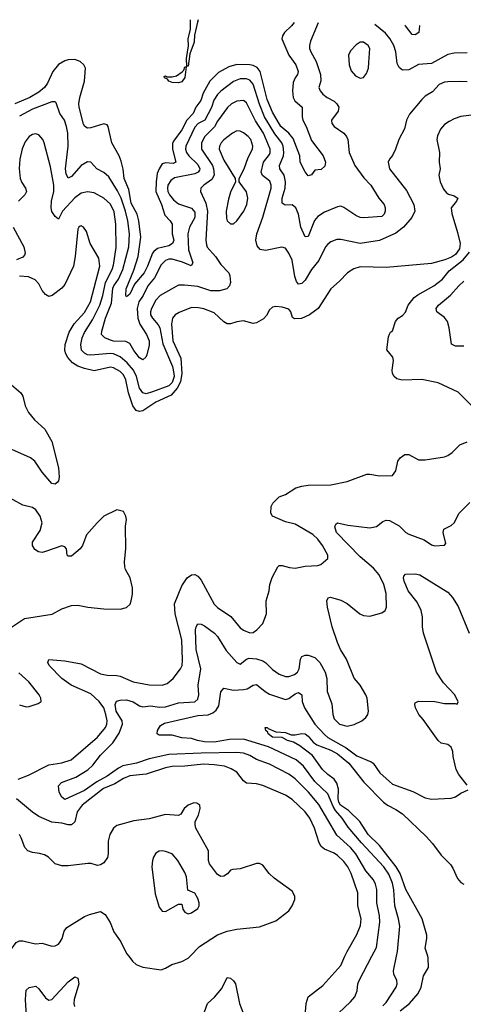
# Model space of a CAD drawing. Header units: inches. Extents: x 1552611 to 1694776, y 811966 to 917215.
# Tile 336 of 549: x 1630351 to 1633086, y 909704 to 915768. Entities that reach past the tile are written whole.
import ezdxf

# ---------------------------------------------------------------- set-up
doc = ezdxf.new("R2010")
doc.units = ezdxf.units.IN
doc.header["$MEASUREMENT"] = 0
doc.layers.add('B6930', color=7, linetype='Continuous')
doc.layers.add('B6931', color=7, linetype='Continuous')

msp = doc.modelspace()

# ---------------------------------------------------------------- linework, layer by layer
at = {"layer": 'B6930', "color": 5}
for points, elevation in [([(1631022.8, 910000), (1631046.4, 909970), (1631070, 909950.4), (1631110, 909933.1), (1631222.6, 909917.4), (1631250, 909926.4), (1631289.3, 909950), (1631350, 909967.8), (1631390, 909988.4), (1631401.4, 910000)], 820), ([(1632105.4, 909554.6), (1632116.2, 909710), (1632128.8, 909750), (1632220.6, 909819.4), (1632330, 909942.3), (1632356.2, 910000)], 780), ([(1632317.3, 909650), (1632390, 909718.6), (1632416.5, 909750), (1632431.9, 909788.1), (1632436.5, 909830), (1632444, 909850), (1632521.6, 910000)], 760), ([(1632590, 909694.3), (1632610, 909716.2), (1632671.5, 909810), (1632677.1, 909830), (1632675.1, 909850), (1632657.4, 909890), (1632654.6, 909910), (1632674.2, 910000)], 740), ([(1632696.6, 909663.4), (1632754.8, 909710), (1632807.1, 909770), (1632826, 909810), (1632840.8, 909879.2), (1632871.3, 909930), (1632869, 909990), (1632866.1, 910000)], 720), ([(1630405.3, 909434.7), (1630386.4, 909733.6), (1630390, 909792), (1630410, 909807.9), (1630450, 909815.4), (1630470, 909798.9), (1630510, 909744.4), (1630530, 909730.2), (1630550, 909733.2), (1630650, 909842.4), (1630690, 909873.8), (1630710, 909865.3), (1630716.6, 909830), (1630686, 909734), (1630684.1, 909710), (1630688.4, 909690)], 780), ([(1631480.7, 909630), (1631508.1, 909710), (1631552.5, 909747.5), (1631597.7, 909802.3), (1631630, 909868.4), (1631650, 909864.9), (1631670, 909848.8), (1631680.6, 909830), (1631705.9, 909710), (1631736.6, 909630)], 780)]:
    msp.add_lwpolyline(points, dxfattribs=dict(at, elevation=elevation))
at = {"layer": 'B6931', "color": 5}
for points, elevation in [([(1631452.2, 915767.2), (1631446.5, 915753.5), (1631427.7, 915672.2), (1631426.9, 915630), (1631400.9, 915559.1), (1631390, 915481.2), (1631382, 915482), (1631379.8, 915530), (1631391.6, 915608.4), (1631389.9, 915650), (1631404.6, 915710), (1631404.6, 915768.4)], 680), ([(1632043.1, 915752.1), (1632027.5, 915730), (1631983.3, 915690), (1631971.2, 915670), (1631967.9, 915650), (1632010, 915549.1), (1632052.8, 915490), (1632068.1, 915450), (1632062.7, 915430), (1632048.7, 915410), (1632037.9, 915382.1), (1632032.5, 915330), (1632037.3, 915290), (1632048.2, 915268.2), (1632091.4, 915230), (1632091.6, 915170), (1632097.1, 915150), (1632117.5, 915110), (1632150, 915025.2), (1632222.3, 914930), (1632236.4, 914890), (1632233.1, 914866.9), (1632210, 914845.6), (1632170, 914840.7), (1632150, 914812.3), (1632130, 914806.6), (1632110, 914831.3), (1632081, 914890), (1632077.3, 914930), (1632036.7, 915036.7), (1632009.9, 915069.9), (1631961.9, 915110), (1631910, 915199.4), (1631876.3, 915276.3), (1631832.6, 915450), (1631815, 915475), (1631790, 915486.9), (1631770, 915490.6), (1631690, 915492.6), (1631641.3, 915478.7), (1631576.9, 915443.1), (1631522.4, 915390), (1631483.1, 915316.8), (1631468.4, 915270), (1631437.7, 915230), (1631421.1, 915190), (1631381.9, 915150), (1631350, 915089.9), (1631298.8, 915021.2), (1631293.3, 915006.7), (1631292.1, 914970), (1631313.7, 914890), (1631296.7, 914883.3), (1631250, 914886.2), (1631230, 914881.6), (1631210, 914850.7), (1631199, 914821), (1631191.4, 914770), (1631190.6, 914710), (1631225.1, 914630), (1631245, 914565), (1631278.5, 914530), (1631290.1, 914510.1), (1631291.3, 914450), (1631300.4, 914410), (1631293.6, 914390), (1631270, 914376.2), (1631201.4, 914358.6), (1631178.3, 914341.7), (1631169.4, 914330.6), (1631139.3, 914250), (1631117.8, 914210), (1631059.6, 914140.4), (1631030, 914077.4), (1631010, 914061.3), (1631005.5, 914070), (1631007.5, 914110), (1631054.5, 914225.5), (1631080.5, 914310), (1631097.1, 914430), (1631085.5, 914530), (1631075.3, 914570), (1631037.5, 914637.5), (1631023.2, 914723.2), (1630995, 914790), (1630988.3, 914848.2), (1630976.7, 914896.7), (1630964, 914930), (1630918.5, 915010), (1630897.1, 915110), (1630890, 915120.4), (1630870, 915126.2), (1630790, 915102.2), (1630770, 915101.1), (1630751.6, 915111.6), (1630744.1, 915124.1), (1630717.2, 915230), (1630716.1, 915250), (1630722.2, 915290), (1630749.9, 915390), (1630757, 915470), (1630746.1, 915490), (1630724.6, 915510), (1630690, 915523.7), (1630650, 915521.4), (1630630, 915515.3), (1630590, 915492.5), (1630555.4, 915450), (1630521.8, 915378.2), (1630503.6, 915350), (1630470, 915321.1), (1630414, 915290), (1630320.2, 915250)], 720), ([(1632190.5, 915748.3), (1632143.8, 915636.2), (1632137.2, 915610), (1632137.9, 915590), (1632145, 915570), (1632178.2, 915510), (1632205, 915430), (1632207.8, 915392.2), (1632196.1, 915350), (1632202.4, 915330), (1632219, 915310), (1632245.7, 915290), (1632290, 915266.2), (1632307.1, 915250), (1632318.2, 915230), (1632314.4, 915205.6), (1632273.6, 915150), (1632275.2, 915130), (1632290.2, 915110.2), (1632350.2, 915070.2), (1632366, 915050), (1632373.4, 915030), (1632382, 914950), (1632417.5, 914870), (1632473.5, 914793.5), (1632516.4, 914750), (1632564.9, 914670), (1632598.9, 914630), (1632604.7, 914610), (1632603.8, 914590), (1632597.1, 914570), (1632582.7, 914557.3), (1632470, 914548.1), (1632450, 914550.7), (1632423, 914563), (1632350, 914612), (1632330, 914619.2), (1632310, 914616.4), (1632230, 914582.3), (1632190, 914555.8), (1632169.1, 914530.9), (1632130, 914434), (1632110, 914431.8), (1632083.8, 914490), (1632069.9, 914570), (1632053.6, 914610), (1632030, 914627.5), (1631987, 914627), (1631970, 914638), (1631969.2, 914669.2), (1631987.6, 914730), (1631990.4, 914770), (1631982.2, 914810), (1631955.6, 914850), (1631952.6, 914870), (1631977.3, 914930), (1631980.1, 914950), (1631976, 914990), (1631967.4, 915010), (1631924.7, 915064.7), (1631859.2, 915170), (1631828.7, 915248.7), (1631790, 915370.6), (1631770, 915395.2), (1631750, 915404.9), (1631710, 915405), (1631670, 915387.5), (1631590, 915327.4), (1631570, 915307.1), (1631548, 915272), (1631532.9, 915227.1), (1631492.1, 915150), (1631450.6, 915129.4), (1631430, 915107), (1631375.9, 914990), (1631374, 914970), (1631379.2, 914950), (1631393.2, 914930), (1631450, 914876.4), (1631462.2, 914850), (1631458.8, 914841.2), (1631451.7, 914830), (1631430, 914819.7), (1631305, 914795), (1631281.9, 914778.1), (1631264.2, 914750), (1631261.3, 914730), (1631265.1, 914710), (1631274.3, 914690), (1631299, 914659), (1631330, 914633.5), (1631410, 914607.8), (1631430, 914582.6), (1631430.5, 914550), (1631397.5, 914490), (1631387.5, 914450), (1631391.5, 914350), (1631418, 914270), (1631407.9, 914252.1), (1631354.2, 914274.2), (1631290, 914293.4), (1631270, 914293.3), (1631250, 914286.3), (1631222.3, 914257.7), (1631181.2, 914178.8), (1631140.8, 914130), (1631112, 914070), (1631085.9, 914030), (1631075.6, 913990), (1631079.5, 913930), (1631092.6, 913892.6), (1631132.1, 913830), (1631150.1, 913789.9), (1631150, 913764), (1631135.1, 913704.9), (1631128.5, 913690), (1631110, 913674.3), (1631090, 913686.6), (1631053.7, 913730), (1631030, 913773.5), (1631006.2, 913786.2), (1630930, 913788.4), (1630910, 913793.7), (1630875.6, 913810), (1630855.7, 913830), (1630856.4, 913850), (1630879.3, 913930), (1630916.5, 914023.5), (1630925.8, 914114.2), (1630931.1, 914130), (1630959.7, 914170), (1630985.9, 914230), (1631024.5, 914370), (1631027.7, 914450), (1631017.2, 914530), (1631003.5, 914590), (1630976.3, 914670), (1630954.7, 914714.7), (1630900.7, 914800.7), (1630870, 914827), (1630827.4, 914850), (1630790, 914890.9), (1630770, 914893.3), (1630730, 914870.6), (1630670, 914802.2), (1630650, 914793.3), (1630638.3, 914818.3), (1630633.9, 914850), (1630649.4, 914990), (1630647.6, 915070), (1630639.9, 915110), (1630626.9, 915150), (1630599.3, 915190), (1630575.5, 915255.5), (1630570, 915262), (1630550, 915262), (1630430, 915216.4), (1630350, 915174.7)], 740), ([(1633110, 915564.7), (1633030, 915561.5), (1632990, 915554.2), (1632890, 915497.7), (1632810, 915491.8), (1632750, 915458.8), (1632710, 915458), (1632690, 915473.6), (1632679, 915499), (1632669.3, 915570), (1632657.2, 915610), (1632632.8, 915652.8), (1632605.2, 915685.2), (1632539.9, 915739.4)], 740), ([(1632817.7, 915732.3), (1632816.5, 915730), (1632811.3, 915688.7), (1632790, 915675.1), (1632770, 915678), (1632730, 915729.7), (1632727.6, 915734.6)], 720), ([(1633110, 915385.6), (1633070, 915388.7), (1632990, 915385.7), (1632970, 915383.4), (1632936, 915370), (1632896, 915324), (1632850, 915296.8), (1632830, 915277.6), (1632754.4, 915185.6), (1632736.6, 915150), (1632723, 915097), (1632689, 915031), (1632667.2, 914970), (1632650, 914932.7), (1632630.6, 914910), (1632623, 914890), (1632630.4, 914850), (1632735.5, 914715.5), (1632780.7, 914630), (1632787.7, 914590), (1632768.9, 914550), (1632717.7, 914490), (1632670, 914452.9), (1632570, 914408.2), (1632450, 914390.8), (1632330, 914415.4), (1632305.8, 914414.2), (1632270, 914400.4), (1632250, 914386.3), (1632236.9, 914370), (1632195.1, 914284.9), (1632150, 914229.9), (1632110, 914164.1), (1632090, 914143.9), (1632070, 914139.7), (1632056.8, 914156.8), (1632046.9, 914186.9), (1632030, 914287.8), (1632010, 914331.5), (1631990, 914360.5), (1631967.3, 914367.2), (1631866.4, 914346.4), (1631834, 914354), (1631816, 914376), (1631807.3, 914410), (1631812.6, 914450), (1631850, 914553.1), (1631901.5, 914730), (1631901.6, 914750), (1631893.4, 914773.4), (1631848, 914808), (1631839.6, 914830), (1631853.6, 914890), (1631890, 914938.6), (1631895.5, 914950), (1631896, 914970), (1631853.8, 915070), (1631805.6, 915145.6), (1631750, 915257.4), (1631730, 915269.8), (1631690, 915266.9), (1631656.9, 915250), (1631631.8, 915228.2), (1631570, 915143.7), (1631551.7, 915108.3), (1631493, 915050), (1631471, 915010), (1631471, 914970), (1631539.3, 914870), (1631546.5, 914850), (1631550.1, 914810), (1631536.1, 914783.9), (1631486.7, 914750), (1631467.1, 914730), (1631465.4, 914710), (1631498.5, 914638.5), (1631509.2, 914590), (1631498.4, 914410), (1631501.7, 914381.7), (1631507.4, 914367.4), (1631558.6, 914310), (1631590, 914261.7), (1631640.3, 914210), (1631647.2, 914190), (1631650.6, 914150), (1631644.9, 914130), (1631628.3, 914111.7), (1631582.3, 914097.7), (1631530, 914099), (1631450, 914126), (1631366.1, 914133.9), (1631330, 914132.8), (1631216.5, 914070), (1631190, 914041.5), (1631162.6, 913990), (1631156.4, 913970), (1631158.1, 913950), (1631168.9, 913930), (1631205.1, 913890), (1631215.2, 913870), (1631232.6, 913772.6), (1631292.4, 913632.4), (1631302.2, 913590), (1631302.3, 913570), (1631290, 913533.7), (1631270, 913512.8), (1631170, 913475.7), (1631130, 913464.1), (1631110, 913469.8), (1631090, 913499.1), (1631070.5, 913570.5), (1631053, 913610), (1631014.3, 913654.3), (1630970, 913691.8), (1630930, 913709.9), (1630910, 913712.5), (1630790, 913702.1), (1630770, 913704.2), (1630750, 913714.5), (1630732.9, 913732.9), (1630727.6, 913767.6), (1630735.1, 913810), (1630750, 913842.7), (1630799.3, 913920.7), (1630844.5, 914010), (1630863, 914070), (1630879.7, 914150), (1630921.1, 914230), (1630930, 914257.4), (1630945.6, 914365.6), (1630944, 914510), (1630934.3, 914585.7), (1630910, 914631.6), (1630870, 914669.1), (1630810, 914701.4), (1630770, 914708.4), (1630730, 914700.5), (1630690, 914671.2), (1630615.8, 914590), (1630590, 914539.5), (1630570, 914556.3), (1630550, 914587.1), (1630545.6, 914610), (1630547.2, 914650), (1630560.8, 914710), (1630560.8, 914750), (1630541.2, 914861.2), (1630501.9, 915010), (1630494.3, 915030), (1630470, 915059.8), (1630450, 915065.2), (1630430, 915061), (1630410, 915049.1), (1630384.4, 915015.6), (1630367, 914973), (1630352.2, 914910), (1630347.1, 914852.9), (1630354.8, 914790), (1630364.7, 914764.7), (1630387.6, 914730), (1630392.4, 914710), (1630383.6, 914690), (1630343.1, 914650)], 760), ([(1633170, 915185), (1633070, 915172), (1633030, 915158.4), (1632998.7, 915141.3), (1632970, 915122.2), (1632945.6, 915094.4), (1632926.5, 915053.5), (1632922.4, 915030), (1632938.6, 914950), (1632936.1, 914890), (1632942.3, 914850), (1632935.6, 914810), (1632942.7, 914770), (1632964.7, 914724.7), (1632981.7, 914701.7), (1632993.5, 914693.5), (1633030, 914683.8), (1633051.5, 914670), (1633043.5, 914650), (1633011.1, 914610), (1633014.6, 914574.6), (1633050, 914458), (1633065.5, 914390), (1633062.5, 914357.5), (1633037.2, 914322.8), (1633013.5, 914306.5), (1632971.5, 914288.5), (1632890, 914267.4), (1632610, 914241.4), (1632450, 914245.6), (1632410, 914234.5), (1632371, 914209), (1632322.3, 914157.7), (1632268.8, 914110), (1632190.2, 913990), (1632137.8, 913950), (1632087.8, 913927.8), (1632045.5, 913925.5), (1632033.4, 913933.4), (1632022.6, 913970), (1632010, 913984.7), (1631970, 913997.4), (1631930, 914002.9), (1631910, 913997), (1631890, 913980.9), (1631873.2, 913946.8), (1631854.5, 913925.5), (1631810, 913902.4), (1631790, 913898), (1631730, 913912.8), (1631690, 913907.1), (1631650, 913894.3), (1631630, 913895.8), (1631610, 913908.4), (1631550, 913963.1), (1631486.9, 913986.9), (1631453.9, 913993.9), (1631410, 913994.9), (1631334.8, 913965.2), (1631309, 913950), (1631292.1, 913930), (1631287.5, 913892.5), (1631295.4, 913790), (1631344.2, 913684.2), (1631349.6, 913590), (1631342.5, 913537.5), (1631321.6, 913498.4), (1631283.8, 913456.2), (1631190, 913412), (1631110, 913360.3), (1631090, 913355), (1631070, 913360.6), (1631049.4, 913390), (1631022.2, 913470), (1631005.9, 913550), (1630990, 913581.8), (1630970, 913600.8), (1630930, 913624.4), (1630910, 913628.6), (1630810, 913606.6), (1630750, 913620.2), (1630710, 913635.1), (1630675.9, 913655.9), (1630647.3, 913687.3), (1630635.3, 913710), (1630629.9, 913730.1), (1630631.3, 913768.7), (1630655.8, 913844.2), (1630685.8, 913894.3), (1630750, 913965.3), (1630788.2, 914030), (1630844.3, 914250), (1630838.8, 914298.8), (1630785.7, 914390), (1630763.8, 914463.8), (1630745.2, 914490), (1630730, 914499.5), (1630723.4, 914496.6), (1630714.8, 914490), (1630710, 914478), (1630693.7, 914310), (1630682.2, 914250), (1630630, 914136.9), (1630610, 914115.8), (1630551, 914070), (1630530, 914064.5), (1630510, 914075.1), (1630490, 914100.9), (1630470, 914140.9), (1630446, 914166), (1630404.4, 914184.4), (1630350, 914189.8)], 780), ([(1630311.5, 914490), (1630376.1, 914370), (1630385.2, 914330), (1630381.4, 914318.6), (1630370, 914304.9), (1630332.2, 914290)], 760), ([(1633134.9, 913394.9), (1633054.8, 913474.8), (1632930, 913531.2), (1632830, 913551.9), (1632708.4, 913548.4), (1632676.9, 913556.9), (1632659.5, 913570), (1632649.7, 913589.7), (1632647.6, 913610), (1632656.3, 913670), (1632651.6, 913690), (1632615.1, 913735.1), (1632624.4, 913815.6), (1632630, 913832), (1632636.5, 913843.5), (1632650, 913852), (1632667, 913910), (1632683.7, 913930), (1632710, 913947.3), (1632730, 913967.3), (1632746, 914010), (1632783.1, 914056.9), (1632805.2, 914074.8), (1632904, 914130), (1632958, 914170), (1632998.6, 914221.4), (1633085.2, 914290), (1633123.2, 914336.8)], 780), ([(1633090, 913756.9), (1633038.2, 913758.2), (1633012, 913770), (1632998.5, 913870), (1632988.6, 913910), (1632970, 913934.5), (1632923.1, 913970), (1632918.7, 913990), (1632932, 914010), (1633007.2, 914072.8), (1633057.5, 914130), (1633090, 914157.6)], 760), ([(1630299.8, 913519.8), (1630358, 913470), (1630369.4, 913450), (1630385.1, 913390), (1630406.3, 913350), (1630443.1, 913303.1), (1630505.9, 913245.9), (1630549.7, 913169.7), (1630590.9, 913009.1), (1630593.8, 912950), (1630590, 912929.3), (1630582, 912918), (1630570, 912907.3), (1630550, 912911.5), (1630490, 912981.2), (1630443.4, 913050), (1630417.9, 913070), (1630203.4, 913163.4)], 780), ([(1630340.7, 911090), (1630404.8, 911115.2), (1630530, 911180.1), (1630610, 911192.3), (1630668.4, 911210), (1630830.5, 911349.5), (1630879.9, 911410), (1630888.5, 911430), (1630889.5, 911450), (1630882, 911490), (1630869, 911530), (1630841.3, 911570), (1630790, 911617.3), (1630669.1, 911670), (1630610.5, 911710), (1630533.5, 911790), (1630523.5, 911810), (1630531.2, 911828.8), (1630630, 911820.1), (1630730, 911801.5), (1630850, 911739.2), (1630890, 911730.8), (1630950, 911730.1), (1630970, 911725.9), (1631050, 911691), (1631150, 911672.6), (1631230, 911670.2), (1631259.2, 911680.8), (1631298, 911710), (1631343.2, 911770), (1631352, 911790), (1631355.6, 911824.4), (1631350.8, 911950), (1631308.7, 912110), (1631305, 912170), (1631350, 912281.7), (1631384.4, 912330), (1631410, 912350.3), (1631430, 912351.6), (1631450, 912341.1), (1631470, 912317), (1631550, 912169.2), (1631570, 912147.5), (1631651.9, 912091.9), (1631710, 912023.1), (1631730, 912007.6), (1631770, 911992.2), (1631790, 911994.9), (1631812, 912010), (1631849.4, 912050), (1631872.3, 912110), (1631869.6, 912190), (1631889.6, 912250.4), (1631892.6, 912290), (1631908, 912332), (1631941.6, 912398.4), (1631950, 912406.7), (1631970, 912407.8), (1632014.1, 912394.1), (1632050, 912390.8), (1632110, 912402.7), (1632190, 912406.9), (1632206.9, 912413.1), (1632251.5, 912450), (1632249.6, 912470), (1632216.8, 912530), (1632189, 912570), (1632158.6, 912598.6), (1632050, 912661.7), (1631990, 912674.9), (1631908.7, 912710), (1631899.3, 912730), (1631901.4, 912770), (1631911.2, 912790), (1631950.8, 912829.2), (1631990, 912844.9), (1632054.1, 912885.9), (1632090, 912895.9), (1632130, 912901.3), (1632270, 912902.7), (1632370, 912924.2), (1632491.2, 912968.8), (1632510, 912970.3), (1632570, 912959.2), (1632650, 912960.7), (1632669.4, 912990), (1632682.9, 913050), (1632697, 913070), (1632726, 913090), (1632750, 913090.3), (1632810, 913058.4), (1632850, 913058.4), (1632970, 913076.5), (1632990, 913083.7), (1633016.8, 913103.2), (1633064.5, 913150), (1633110, 913169.1)], 780), ([(1630245, 911990), (1630379.7, 912080.3), (1630552.2, 912107.8), (1630610, 912140.5), (1630670, 912159.5), (1630710, 912163.1), (1630772, 912150), (1630870, 912140.9), (1630970, 912138.4), (1631010, 912148.4), (1631031.1, 912168.9), (1631038.4, 912190), (1631046.6, 912230), (1631047.3, 912270), (1631031.3, 912330), (1631002.3, 912382.3), (1630998.3, 912398.3), (1630996.4, 912430), (1631004.5, 912510), (1631002.9, 912650), (1631009.3, 912690), (1631006, 912710), (1630990, 912739), (1630949, 912749), (1630870, 912709.7), (1630827.6, 912670), (1630763.7, 912596.3), (1630738, 912530), (1630723.7, 912510), (1630670, 912463.5), (1630650, 912465.1), (1630642.9, 912470), (1630640.4, 912510), (1630630, 912522), (1630610, 912528.7), (1630510, 912492.5), (1630490, 912487.9), (1630467.3, 912490), (1630445.1, 912505.1), (1630430.9, 912530), (1630430.9, 912550), (1630477.6, 912622.4), (1630489.9, 912670), (1630478.1, 912710), (1630451.4, 912750), (1630430, 912764.4), (1630370, 912779), (1630190, 912876.8)], 820), ([(1632521.6, 910000), (1632550, 910054.9), (1632571.6, 910210), (1632569.3, 910250), (1632552.6, 910330), (1632551.8, 910411.8), (1632544.3, 910444.3), (1632531.2, 910470), (1632485.6, 910525.6), (1632423.1, 910630), (1632390, 910669.3), (1632306.1, 910746.1), (1632194.4, 910934.4), (1632130.5, 911010), (1632050, 911092.6), (1632010, 911121.1), (1631890, 911183), (1631811.8, 911211.8), (1631770, 911236.6), (1631730, 911251.3), (1631690, 911255.7), (1631469.5, 911250.5), (1631270, 911242.8), (1631150, 911215.3), (1631070.7, 911189.3), (1630987.1, 911172.9), (1630960.5, 911159.5), (1630890, 911109.2), (1630826.5, 911073.5), (1630750, 911020.4), (1630630, 910965.4), (1630610, 910980.9), (1630593.6, 911010), (1630589.3, 911050), (1630609.3, 911070), (1630696.2, 911103.8), (1630770.8, 911149.2), (1630802.5, 911177.5), (1630850, 911238.4), (1630925, 911315), (1630964.9, 911375.1), (1630984.3, 911430), (1630982, 911450), (1630946.3, 911510), (1630938.8, 911550), (1630948.8, 911571.2), (1630970, 911578), (1631010, 911578.7), (1631050, 911567.8), (1631090, 911542.5), (1631110, 911537), (1631157.3, 911542.7), (1631213.6, 911533.6), (1631250, 911537.1), (1631330, 911560.1), (1631430, 911568.1), (1631450, 911582.6), (1631455.2, 911610), (1631451.2, 911670), (1631467.1, 911770), (1631439.7, 911890), (1631435.3, 912010), (1631438.5, 912030), (1631450, 912048.4), (1631470, 912046), (1631490, 912034.9), (1631551.5, 911990), (1631570, 911970.3), (1631624, 911884), (1631690, 911810.3), (1631710, 911799.5), (1631750, 911829.3), (1631764.9, 911835.1), (1631811.1, 911831.1), (1631850, 911819), (1631868.2, 911808.2), (1631910, 911767.3), (1631950, 911737.8), (1631990, 911723.8), (1632010, 911723.5), (1632045.1, 911734.9), (1632063.8, 911750), (1632073.3, 911770), (1632081.4, 911830), (1632090, 911846), (1632110, 911854), (1632130, 911854.3), (1632170, 911840.1), (1632202.3, 911810), (1632234.6, 911750), (1632244.1, 911710), (1632246.7, 911630), (1632275, 911555), (1632281.5, 911490), (1632290, 911463.1), (1632323.1, 911430), (1632370, 911417.8), (1632413.2, 911426.8), (1632460.9, 911450), (1632484.5, 911470), (1632497, 911490), (1632500.7, 911510), (1632493, 911590), (1632485.6, 911610), (1632450, 911669.3), (1632412.8, 911712.8), (1632366.3, 911830), (1632329.2, 911889.2), (1632310, 911932), (1632277.7, 912030), (1632247.7, 912150), (1632243.6, 912190), (1632252, 912208), (1632267.9, 912212.1), (1632330, 912193.2), (1632370, 912173), (1632448.4, 912108.4), (1632470, 912098.5), (1632510, 912095.5), (1632584.4, 912115.6), (1632603.7, 912130), (1632613, 912150), (1632610, 912234), (1632595, 912290), (1632568.1, 912350), (1632531.6, 912390), (1632450, 912461.2), (1632303.9, 912610), (1632294, 912646), (1632299.6, 912660.4), (1632310, 912670.3), (1632374.3, 912654.3), (1632510, 912638.2), (1632550, 912646.7), (1632590, 912677.7), (1632610, 912686.5), (1632630, 912684.6), (1632690, 912652), (1632731.1, 912611.1), (1632750, 912599), (1632844.1, 912564.1), (1632890, 912534.4), (1632910, 912528.7), (1632968.9, 912531.1), (1632978, 912542), (1632960.9, 912610), (1632965.2, 912630), (1633010, 912652.4), (1633029.6, 912670), (1633060.7, 912730), (1633126.1, 912793.9)], 760), ([(1633110, 911053.2), (1633059.1, 911119.1), (1633042.4, 911150), (1633023.6, 911230), (1633020.7, 911260.7), (1633010, 911288.7), (1632990, 911304), (1632950, 911312), (1632930, 911329.6), (1632838.9, 911458.9), (1632812, 911490), (1632792, 911530), (1632787, 911550), (1632790, 911562), (1632809.3, 911570.7), (1632910, 911568.2), (1632970, 911557.1), (1633036, 911556), (1633048, 911552), (1633053.2, 911566.8), (1633032.8, 911610), (1632963.9, 911683.9), (1632921, 911750), (1632840.9, 911990), (1632834.5, 912030), (1632834.2, 912090), (1632825.2, 912130), (1632801.4, 912181.4), (1632745.3, 912250), (1632721.7, 912310), (1632716.2, 912330), (1632719.5, 912340.5), (1632730, 912353.4), (1632790, 912355.5), (1632818, 912350), (1632990, 912243.6), (1633019.6, 912210), (1633053.9, 912153.9), (1633122.8, 911990)], 740), ([(1630350, 911548.4), (1630390, 911537.1), (1630410, 911538), (1630464.1, 911555.9), (1630484, 911570), (1630482, 911590), (1630471.5, 911610), (1630407.1, 911690), (1630345.9, 911745.9)], 820), ([(1632674.2, 910000), (1632680.8, 910030), (1632693.7, 910186.3), (1632686.9, 910230), (1632663, 910310), (1632657.2, 910410), (1632648.4, 910450), (1632625.7, 910505.7), (1632595.4, 910550), (1632458.1, 910698.1), (1632375.3, 910795.3), (1632339.2, 910850), (1632297.8, 910897.8), (1632282.5, 910922.5), (1632250, 911001.5), (1632170, 911076.2), (1632100.4, 911170), (1632055.4, 911210), (1631884.2, 911290), (1631730, 911336.9), (1631645.3, 911334.7), (1631550, 911318.8), (1631490, 911320.8), (1631448.1, 911328.1), (1631410, 911341.1), (1631350, 911346.2), (1631290, 911362.7), (1631210, 911362.2), (1631197.6, 911370), (1631201, 911390), (1631219.3, 911420.7), (1631243.3, 911436.7), (1631450, 911482.6), (1631512.4, 911487.6), (1631541.3, 911498.7), (1631563.2, 911516.8), (1631578.5, 911541.5), (1631590.9, 911629.1), (1631610, 911650.4), (1631670, 911639.2), (1631730, 911643.4), (1631752.3, 911647.7), (1631790, 911669.3), (1631810, 911673.4), (1631863.9, 911630), (1631890, 911614.6), (1631990, 911581.4), (1632010, 911588.6), (1632050, 911617.2), (1632070, 911624.5), (1632090, 911610.4), (1632092.1, 911570), (1632107.5, 911530), (1632170.7, 911430), (1632230, 911365.7), (1632250, 911348.3), (1632364.2, 911284.2), (1632430, 911234.8), (1632518.6, 911198.6), (1632530, 911188.9), (1632570.2, 911130), (1632650, 911060.6), (1632774.3, 911014.3), (1632850, 910975.8), (1632890, 910968.4), (1633010, 910973), (1633037.6, 910982.4), (1633070, 911004.7), (1633114.8, 911025.2)], 740), ([(1632866.1, 910000), (1632851.3, 910050), (1632861.2, 910110), (1632860.4, 910130), (1632832.6, 910230), (1632731.8, 910411.8), (1632696, 910510), (1632671.5, 910550), (1632570, 910683.2), (1632500.1, 910750), (1632448.5, 910830), (1632378.4, 910898.4), (1632329.4, 910930), (1632317.9, 910950), (1632314.1, 910970), (1632316.7, 911030), (1632306.8, 911066.8), (1632290, 911089.9), (1632250, 911118.8), (1632217.7, 911150), (1632155.6, 911235.6), (1632077, 911297), (1632039, 911319), (1632003, 911330), (1631970, 911347.1), (1631909.7, 911350), (1631883, 911370), (1631879.8, 911379.7), (1631867.6, 911390), (1631865.2, 911410), (1631876, 911410), (1631882, 911402), (1631930, 911383), (1631990, 911377.6), (1632024.9, 911364.9), (1632050, 911364.2), (1632090, 911372.2), (1632110, 911369.3), (1632130, 911354.7), (1632159.6, 911319.6), (1632182.7, 911302.7), (1632270, 911270.1), (1632310, 911247.2), (1632380.3, 911190), (1632473, 911073), (1632594, 910950), (1632618.5, 910930), (1632670, 910903.8), (1632710, 910876.4), (1632857.3, 910737.3), (1632895.2, 910695.2), (1632950, 910621.8), (1633006.3, 910566.3), (1633022, 910542), (1633050, 910478.7), (1633070, 910454.3), (1633090, 910443.2)], 720), ([(1632356.2, 910000), (1632369.8, 910030), (1632430, 910134), (1632451.2, 910190), (1632455.2, 910230), (1632436.5, 910310), (1632435.2, 910390), (1632394.6, 910510), (1632374.9, 910550), (1632350, 910584.3), (1632310, 910620.5), (1632290, 910634.5), (1632230, 910659.5), (1632210, 910675.3), (1632197.8, 910697.8), (1632169.3, 910790), (1632140.2, 910850), (1632109.9, 910890), (1632030, 910965.8), (1631990, 910991.4), (1631850, 911052.3), (1631810, 911062.6), (1631750, 911065.8), (1631730, 911079.7), (1631690, 911133.2), (1631654.9, 911154.9), (1631613.3, 911170), (1631550, 911179.9), (1631484, 911184), (1631370, 911171.2), (1631290, 911168.6), (1631250, 911161.1), (1631130, 911120.8), (1631030, 911110.4), (1630990, 911094.9), (1630937.8, 911062.2), (1630867.4, 911032.6), (1630736.3, 910930), (1630705.2, 910890), (1630690, 910828.2), (1630670, 910809.9), (1630650, 910808.9), (1630610, 910819.3), (1630550, 910826.9), (1630470, 910861.3), (1630430, 910887.1), (1630331.6, 910970)], 780), ([(1631401.4, 910000), (1631460.1, 910059.9), (1631570, 910132.8), (1631630, 910154), (1631690, 910167.2), (1631830, 910182), (1631930, 910218.5), (1632010, 910280.3), (1632031.1, 910310), (1632048.2, 910350), (1632048, 910370), (1632030, 910400.5), (1631920.3, 910480.3), (1631889.9, 910509.9), (1631850, 910560.3), (1631830, 910572), (1631810, 910572), (1631710, 910539), (1631664.5, 910535.5), (1631650.2, 910529.7), (1631632.8, 910507.2), (1631610, 910492.8), (1631590, 910491.2), (1631570, 910503), (1631521.1, 910570), (1631515.5, 910590), (1631515.4, 910650), (1631437.6, 910790), (1631432, 910810), (1631433.3, 910830), (1631452.3, 910870), (1631464.2, 910910), (1631460.7, 910930), (1631443.9, 910943.9), (1631424.8, 910944.8), (1631390, 910931), (1631365.2, 910910), (1631344, 910876), (1631330, 910866.3), (1631250, 910873.7), (1631150, 910845.6), (1631054.5, 910834.5), (1630950, 910805.3), (1630929.3, 910790), (1630906.5, 910750), (1630896.5, 910710), (1630896, 910630), (1630891.5, 910608.5), (1630870, 910575.1), (1630850, 910563.7), (1630830, 910559.3), (1630791.5, 910571.5), (1630771.7, 910571.7), (1630650, 910556.8), (1630610, 910557.8), (1630570, 910568.4), (1630528, 910610), (1630504, 910624), (1630473.8, 910633.8), (1630430, 910638.4), (1630401, 910650), (1630381.8, 910670), (1630359.4, 910730), (1630348.8, 910750)], 820), ([(1630255.5, 910000), (1630290, 910031.6), (1630330, 910084.4), (1630350, 910094.4), (1630370, 910096.1), (1630430, 910079.8), (1630450, 910077.4), (1630490, 910081.7), (1630550, 910062.9), (1630570, 910063.6), (1630590, 910075.6), (1630600.8, 910090), (1630611.9, 910110), (1630625.7, 910154.3), (1630642.1, 910177.9), (1630750, 910244.2), (1630782, 910258), (1630850, 910275.5), (1630877.5, 910257.5), (1630908.2, 910208.2), (1630931.6, 910150), (1630974.6, 910090), (1631010, 910016.3), (1631022.8, 910000)], 820)]:
    msp.add_lwpolyline(points, dxfattribs=dict(at, elevation=elevation))
for points, elevation in [([(1632470, 915629.4), (1632450, 915629.3), (1632425.5, 915614.5), (1632390, 915577.2), (1632377.1, 915550), (1632383.1, 915490), (1632394.1, 915454.1), (1632422, 915422), (1632450, 915408), (1632470, 915413), (1632490, 915436.3), (1632501, 915470), (1632504.4, 915504.4), (1632509.3, 915590), (1632499.5, 915610)], 760), ([(1631330, 915379.2), (1631290, 915381), (1631270, 915389.8), (1631261.3, 915401.3), (1631243.6, 915410), (1631241.5, 915418.5), (1631250, 915422.8), (1631257.1, 915417.1), (1631290, 915416.9), (1631317.3, 915422.7), (1631352.8, 915447.2), (1631362.9, 915457.1), (1631370, 915477.3), (1631378, 915478), (1631370, 915412.3), (1631350, 915384.8)], 680), ([(1631690, 915083.5), (1631663.7, 915070), (1631610, 915027.7), (1631593.2, 915010), (1631582.2, 914990), (1631581.3, 914970), (1631610, 914903.6), (1631678.8, 914790), (1631680.7, 914770), (1631650, 914706), (1631637.3, 914662.7), (1631624.6, 914590), (1631626.1, 914546.1), (1631630.2, 914530.2), (1631650, 914510.4), (1631670, 914511.8), (1631690, 914528.8), (1631733.3, 914590), (1631750.7, 914630), (1631758.2, 914670), (1631748.7, 914708.7), (1631704, 914770), (1631704, 914790), (1631734.2, 914850), (1631759.5, 914920.5), (1631786.3, 914970), (1631788.4, 914990), (1631775.4, 915030), (1631758.8, 915050), (1631730, 915072.5), (1631710, 915081.8)], 780), ([(1631230, 910649.6), (1631210, 910647), (1631190, 910635.1), (1631174.9, 910610), (1631168.7, 910590), (1631165.7, 910550), (1631185.3, 910385.3), (1631210, 910302), (1631230, 910278), (1631250, 910276), (1631330, 910320.7), (1631350, 910322), (1631357.1, 910290), (1631370, 910270.7), (1631390, 910260.7), (1631410, 910267.3), (1631450, 910294.8), (1631457.6, 910310), (1631458, 910330), (1631450, 910356), (1631430, 910389.4), (1631386.6, 910406.6), (1631378.8, 910490), (1631370, 910517), (1631326.6, 910590), (1631291.6, 910630), (1631250, 910646)], 840)]:
    msp.add_lwpolyline(points, close=True, dxfattribs=dict(at, elevation=elevation))

doc.saveas('drawing.dxf')
